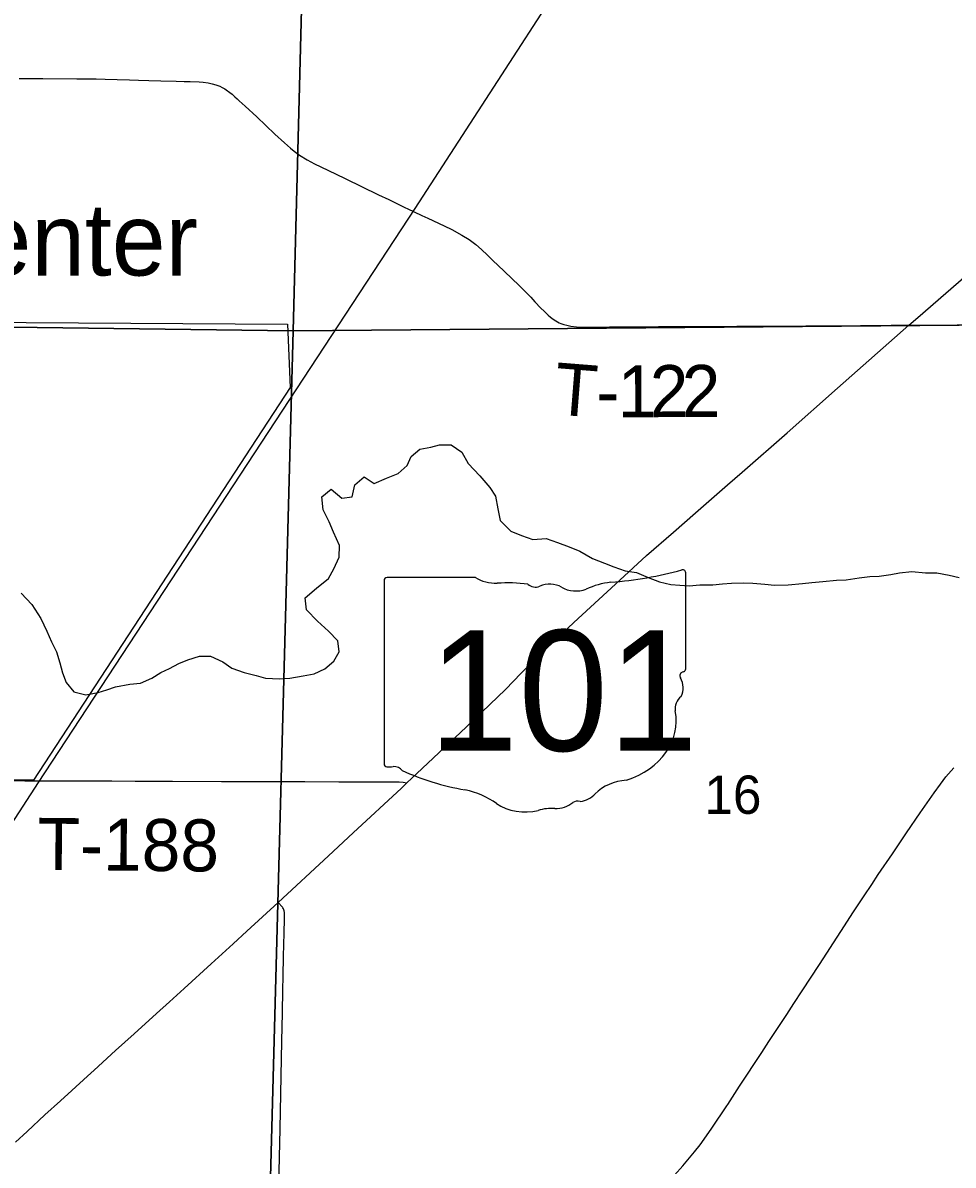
# Model space of a CAD drawing. Extents: x 0 to 34, y 0 to 22.
# Drawn here: x 4.617 to 5.125, y 16.292 to 16.916 of the extents above; entities that cross this region are included whole.
import ezdxf

# ---------------------------------------------------------------- set-up
doc = ezdxf.new("R2010")
doc.units = 0
for name, color, linetype in [('GM_X_Corporation', 7, 'Continuous'), ('GM_X_County_Road', 7, 'Continuous'), ('GM_X_Minor_River', 7, 'Continuous'), ('GM_X_Rail_Line', 7, 'Continuous'), ('GM_X_Section_Text', 7, 'Continuous'), ('GM_X_State_Location', 7, 'Continuous'), ('GM_X_State_Route', 7, 'Continuous'), ('GM_X_State_Shield', 7, 'Continuous'), ('GM_X_Township_Road', 7, 'Continuous'), ('GM_X_Township_Road_Text', 7, 'Continuous'), ('GM_X_Unincorporated_Text', 7, 'Continuous')]:
    doc.layers.add(name, color=color, linetype=linetype)

msp = doc.modelspace()

# ---------------------------------------------------------------- linework, layer by layer
at = {"layer": 'GM_X_Corporation'}
for points in [[(4.27027, 17.25592), (4.54557, 17.25477), (4.56251, 17.2645), (4.77754, 17.26078), (4.76416, 16.74758), (4.26039, 16.75407)], [(4.77754, 17.26078), (5.26124, 17.2552), (5.25664, 16.75179), (4.76416, 16.74758)], [(5.25664, 16.75179), (5.2487, 16.25033), (4.75095, 16.25107), (4.76416, 16.74758)]]:
    msp.add_lwpolyline(points, close=True, dxfattribs=at)
for points in [[(4.26039, 16.75407), (4.76416, 16.74758), (4.75095, 16.25107), (4.23879, 16.2485)], [(4.50394, 16.75286), (4.7612, 16.75122), (4.76266, 16.71664), (4.62236, 16.50198), (4.50576, 16.50283)]]:
    msp.add_lwpolyline(points, dxfattribs=at)
at = {"layer": 'GM_X_County_Road'}
msp.add_lwpolyline([(4.7562, 16.27265), (4.75681, 16.29596), (4.7571, 16.31151), (4.75804, 16.35939), (4.75839, 16.37493), (4.75843, 16.37835), (4.75852, 16.38394), (4.75861, 16.38861), (4.7587, 16.39358), (4.75904, 16.40694), (4.75914, 16.41098), (4.75934, 16.41969), (4.75941, 16.42498), (4.75945, 16.42684), (4.75943, 16.42936), (4.75941, 16.42987), (4.75934, 16.43031), (4.75927, 16.43065), (4.75912, 16.4312), (4.75889, 16.43173), (4.75864, 16.43219), (4.7584, 16.43255), (4.75609, 16.4352)], dxfattribs=at)
at = {"layer": 'GM_X_Minor_River'}
for points in [[(4.8266, 16.67391), (4.82871, 16.67883), (4.83347, 16.68279), (4.83954, 16.68389), (4.84428, 16.6852), (4.85053, 16.68516), (4.85638, 16.68114), (4.85994, 16.67504), (4.86634, 16.66836), (4.87179, 16.66187), (4.87479, 16.65711), (4.87608, 16.65027), (4.87736, 16.64381), (4.8832, 16.63808), (4.88905, 16.63576), (4.89529, 16.63345), (4.90249, 16.63398), (4.90873, 16.63185), (4.91515, 16.62954), (4.92082, 16.62722), (4.9278, 16.6232), (4.93441, 16.6205), (4.93952, 16.61857), (4.94575, 16.61645), (4.95181, 16.61546), (4.95823, 16.61277), (4.96447, 16.61045), (4.97071, 16.60889), (4.97563, 16.60849), (4.98074, 16.60827), (4.98643, 16.6088), (4.99362, 16.60876), (4.99893, 16.6093), (5.00386, 16.60965), (5.01011, 16.6098), (5.01541, 16.60958), (5.02203, 16.60916), (5.02733, 16.60856), (5.03472, 16.60871), (5.04268, 16.60942), (5.04761, 16.60996), (5.05367, 16.61049), (5.06125, 16.61121), (5.06637, 16.61156), (5.07357, 16.61266), (5.07945, 16.61338), (5.08456, 16.61354), (5.09082, 16.61445), (5.09556, 16.61537), (5.10238, 16.61609), (5.10976, 16.61529), (5.11601, 16.61525), (5.12282, 16.61407), (5.12812, 16.61271)], [(4.61556, 16.60415), (4.62139, 16.59804), (4.62627, 16.59042), (4.62963, 16.58338), (4.63225, 16.57766), (4.63486, 16.57214), (4.63672, 16.56606), (4.6382, 16.56073), (4.64025, 16.55541), (4.64439, 16.55026), (4.65101, 16.5487), (4.65764, 16.54999), (4.66239, 16.55129), (4.66713, 16.55297), (4.67491, 16.55444), (4.68078, 16.55498), (4.68705, 16.55779), (4.69199, 16.5608), (4.69674, 16.56305), (4.70168, 16.56568), (4.70662, 16.56773), (4.71307, 16.56979), (4.71913, 16.56975), (4.72574, 16.56667), (4.73064, 16.56323), (4.73745, 16.56091), (4.74407, 16.55916), (4.74917, 16.5578), (4.75674, 16.55738), (4.76243, 16.55772), (4.76963, 16.55901), (4.7757, 16.56011), (4.78159, 16.56293), (4.78654, 16.56707), (4.78941, 16.57218), (4.78869, 16.57807), (4.78361, 16.58342), (4.77759, 16.58896), (4.77156, 16.59507), (4.77085, 16.60172), (4.77694, 16.607), (4.7836, 16.61227), (4.78648, 16.61757), (4.78936, 16.62382), (4.78959, 16.63027), (4.78622, 16.63751), (4.78398, 16.64322), (4.78061, 16.64969), (4.7799, 16.65691), (4.78504, 16.66105), (4.79088, 16.65608), (4.79657, 16.65681), (4.79794, 16.66345), (4.80308, 16.66778), (4.80855, 16.66414), (4.81519, 16.66695), (4.82165, 16.66957), (4.8266, 16.67391)]]:
    msp.add_lwpolyline(points, dxfattribs=at)
at = {"layer": 'GM_X_Rail_Line'}
msp.add_lwpolyline([(4.15293, 16.05922), (4.17398, 16.05703), (4.20024, 16.0564), (4.23441, 16.05966), (4.26773, 16.06786), (4.29331, 16.07623), (4.3164, 16.08865), (4.34332, 16.10532), (4.36475, 16.12232), (4.38646, 16.14048), (4.40334, 16.15893), (4.41816, 16.18091), (4.48068, 16.27821), (4.62499, 16.50082), (4.83086, 16.81428), (4.95348, 17.00356)], dxfattribs=at)
at = {"layer": 'GM_X_State_Route'}
for points in [[(4.83187, 16.50567), (4.85872, 16.53101), (4.88025, 16.55163), (4.88893, 16.56052), (4.90759, 16.57878), (4.9176, 16.58817), (4.94043, 16.60919), (4.95739, 16.62474), (4.97206, 16.63751), (4.98411, 16.648), (5.00164, 16.66333), (5.00959, 16.67028), (5.03415, 16.69177), (5.06172, 16.71624), (5.10074, 16.75061), (5.10557, 16.75487), (5.15161, 16.79477), (5.1784, 16.81796), (5.22554, 16.85897), (5.24247, 16.8736), (5.25708, 16.88649), (5.26904, 16.89704), (5.28986, 16.91527), (5.31386, 16.93598)], [(4.75609, 16.4352), (4.78357, 16.46076), (4.79701, 16.47323), (4.82345, 16.49773), (4.82643, 16.50053), (4.83187, 16.50567)], [(4.6124, 16.30416), (4.61879, 16.31005), (4.6286, 16.3191), (4.63705, 16.32686), (4.64325, 16.3325), (4.65177, 16.34023), (4.65545, 16.34357), (4.66716, 16.35425), (4.67733, 16.36339), (4.68952, 16.37447), (4.69667, 16.38093), (4.70473, 16.38824), (4.71943, 16.40165), (4.73138, 16.41252), (4.73893, 16.41947), (4.75609, 16.4352)]]:
    msp.add_lwpolyline(points, dxfattribs=at)
at = {"layer": 'GM_X_State_Shield'}
for p, q in [((4.97878, 16.56292), (4.97878, 16.61526)), ((4.81399, 16.61106), (4.81399, 16.511)), ((4.86387, 16.61278), (4.81561, 16.61278)), ((4.97877, 16.56293), (4.97878, 16.56292))]:
    msp.add_line(p, q, dxfattribs=at)
for centre, major_axis, start_param, end_param in [((4.92008, 16.7492), (0.17476, 0), 4.814394, 5.042369), ((4.97695, 16.61548), (0.00183, 0), 6.141152, 7.989035), ((4.81588, 16.61127), (0.00191, 0), 1.712693, 3.28349), ((4.87537, 16.6244), (0.01852, 0), 4.042523, 4.731795), ((4.88151, 16.55661), (0.06648, 0), 1.404758, 1.657858), ((4.8966, 16.61179), (0.00534, 0), 3.836095, 5.185415), ((4.90444, 16.60023), (0.01111, 0), 0.950623, 2.079405), ((4.94237, 16.58222), (0.03516, 0), 1.699011, 2.107814), ((4.91878, 16.61609), (0.01336, 0), 4.081561, 5.145723), ((4.97836, 16.55908), (0.00284, 0), 1.883978, 3.671073), ((4.9603, 16.55246), (0.01704, 0), 5.934695, 6.695948), ((4.97682, 16.56272), (0.00196, 0), 5.05454, 6.418171), ((4.98536, 16.54102), (0.0124, 0), 2.387724, 3.262537), ((4.92987, 16.53436), (0.04371, 0), 5.101752, 6.440018), ((4.8159, 16.51078), (0.00193, 0), 3.00124, 4.508301), ((4.81619, 16.52102), (0.0147, 0), 4.665946, 4.897461), ((4.81919, 16.50523), (0.0053, 0), 0.519207, 1.627899), ((4.88611, 16.59513), (0.1262, 0), 4.195997, 4.488961), ((4.9483, 16.48291), (0.02394, 0), 1.647645, 2.488434), ((4.84848, 16.46605), (0.03949, 0), 0.823519, 1.323587), ((4.89119, 16.50473), (0.02506, 0), 4.026481, 4.996735), ((4.9075, 16.49724), (0.01335, 0), 4.691044, 5.507374), ((4.91957, 16.48755), (0.00376, 0), 1.147584, 2.315152), ((4.91797, 16.5013), (0.01412, 0), 4.937069, 5.64225), ((4.90567, 16.47014), (0.02059, 0), 1.495662, 1.94098)]:
    msp.add_ellipse(centre, major_axis=major_axis, ratio=0.8, start_param=start_param, end_param=end_param, dxfattribs=at)
at = {"layer": 'GM_X_Township_Road'}
for points in [[(4.61453, 16.88546), (4.62745, 16.88534), (4.6461, 16.88524), (4.65663, 16.88517), (4.66155, 16.88508), (4.66803, 16.88487), (4.67481, 16.88462), (4.67975, 16.88442), (4.68533, 16.88424), (4.69186, 16.88407), (4.70025, 16.88394), (4.70459, 16.88382), (4.70799, 16.8837), (4.71294, 16.8835), (4.71509, 16.88334), (4.71783, 16.88298), (4.71993, 16.88256), (4.72199, 16.88198), (4.72425, 16.88113), (4.72542, 16.88053), (4.72692, 16.8797), (4.72768, 16.8792), (4.72964, 16.87773), (4.73081, 16.87674), (4.73243, 16.8753), (4.73357, 16.87426), (4.73473, 16.87322), (4.73798, 16.87036), (4.74431, 16.8644), (4.75426, 16.85502), (4.7595, 16.85015), (4.76278, 16.84726), (4.76475, 16.84571), (4.76777, 16.84347), (4.77193, 16.84086), (4.77582, 16.83884), (4.78319, 16.83528), (4.79269, 16.83066), (4.8109, 16.8219), (4.8165, 16.8192), (4.82571, 16.81478)], [(4.82571, 16.81478), (4.82659, 16.81436), (4.83456, 16.81062)], [(4.83456, 16.81062), (4.83785, 16.80909), (4.84685, 16.80486), (4.85103, 16.80281), (4.85647, 16.79988), (4.86038, 16.7974), (4.86407, 16.79464), (4.86708, 16.79199), (4.87046, 16.78881), (4.87361, 16.78581), (4.87607, 16.78344), (4.88349, 16.77636), (4.88796, 16.77204), (4.89127, 16.76878), (4.89406, 16.76588), (4.89639, 16.76338), (4.89959, 16.75998), (4.90135, 16.75819), (4.90351, 16.7561), (4.90479, 16.75498), (4.90633, 16.75385), (4.90777, 16.75296), (4.90962, 16.75197), (4.9105, 16.7516), (4.91208, 16.75099), (4.91381, 16.75053), (4.91596, 16.7501), (4.91908, 16.74971), (4.92316, 16.7495), (4.92784, 16.74949), (4.93717, 16.74963), (4.96389, 16.7499), (4.9872, 16.74991), (5.00679, 16.74999), (5.01145, 16.75003), (5.01891, 16.7501), (5.03134, 16.75016), (5.0444, 16.75026), (5.06055, 16.75032), (5.07423, 16.75042), (5.09101, 16.75055), (5.09816, 16.7506), (5.10074, 16.75061)], [(5.10074, 16.75061), (5.11339, 16.75069), (5.12706, 16.75074), (5.13794, 16.75084), (5.14726, 16.7509), (5.16404, 16.75099), (5.16683, 16.75096), (5.16932, 16.75097), (5.17864, 16.751), (5.19418, 16.75106), (5.20724, 16.7511), (5.21563, 16.7512), (5.23023, 16.75138), (5.23924, 16.75139), (5.24918, 16.75138), (5.25538, 16.75129), (5.25651, 16.75126)], [(5.00117, 16.32408), (5.00173, 16.32491), (5.00817, 16.33481), (5.0203, 16.35324), (5.02425, 16.3592), (5.03006, 16.36802), (5.03397, 16.37401), (5.03788, 16.37998), (5.04247, 16.38701), (5.05181, 16.40133), (5.06345, 16.41933), (5.0704, 16.43001), (5.07623, 16.43882), (5.08039, 16.44501), (5.08403, 16.45042), (5.09169, 16.46175), (5.0995, 16.47334), (5.10684, 16.48414), (5.11447, 16.49511), (5.11793, 16.49989), (5.121, 16.50379), (5.12522, 16.50876)], [(4.50031, 16.50375), (4.50231, 16.50301), (4.50391, 16.5027), (4.50587, 16.50255), (4.50913, 16.50247), (4.51687, 16.50247), (4.52895, 16.50242), (4.54278, 16.50235), (4.55509, 16.50229), (4.56517, 16.50218), (4.57905, 16.50204), (4.59583, 16.50185), (4.61754, 16.50171), (4.62247, 16.5017), (4.62538, 16.50174)], [(4.62538, 16.50174), (4.65358, 16.50167), (4.66508, 16.50162), (4.67783, 16.50157), (4.69832, 16.50141), (4.72505, 16.50134), (4.74152, 16.50131), (4.75842, 16.50127), (4.77068, 16.50124), (4.78926, 16.50112), (4.80328, 16.50103), (4.81997, 16.5012), (4.82213, 16.5012), (4.82429, 16.50095), (4.82643, 16.50053)], [(4.93893, 16.24768), (4.9495, 16.26021), (4.95904, 16.27085), (4.97711, 16.29138), (4.98352, 16.29898), (4.98662, 16.30287), (4.98883, 16.30587), (4.99311, 16.31198), (5.00117, 16.32408)]]:
    msp.add_lwpolyline(points, dxfattribs=at)

# ---------------------------------------------------------------- texts
at = {"layer": 'GM_X_Section_Text'}
msp.add_text('16', height=0.020928, rotation=0.00001, dxfattribs=at).set_placement((4.98902, 16.48363))
at = {"layer": 'GM_X_State_Location'}
for s, p in [('s', (4.89454, 16.55438)), ('r', (4.89453, 16.55438))]:
    msp.add_text(s, height=0.0000947, dxfattribs=at).set_placement(p)
msp.add_text('101', height=0.0000947, rotation=0.00001, dxfattribs=at).set_placement((4.8611, 16.54749))
at = {"layer": 'GM_X_State_Shield'}
msp.add_text('101', height=0.065918, dxfattribs=at).set_placement((4.83827, 16.51806))
at = {"layer": 'GM_X_Township_Road_Text'}
for s, height, rotation, p in [('T', 0.02841, 355.43103, (4.90614, 16.70196)), ('1', 0.02841, 0.22897, (4.94166, 16.70026)), ('2', 0.02841, 0.29035, (4.95919, 16.70033)), ('2', 0.02841, 0.30778, (4.9767, 16.70042)), ('-', 0.02841, 0.43136, (4.93002, 16.70018)), ('T-188', 0.028409, 359.43129, (4.62437, 16.45306))]:
    msp.add_text(s, height=height, rotation=rotation, dxfattribs=at).set_placement(p)
at = {"layer": 'GM_X_Unincorporated_Text'}
msp.add_text('Center', height=0.039489, rotation=0.00001, dxfattribs=at).set_placement((4.55361, 16.77774))

doc.saveas('drawing.dxf')
